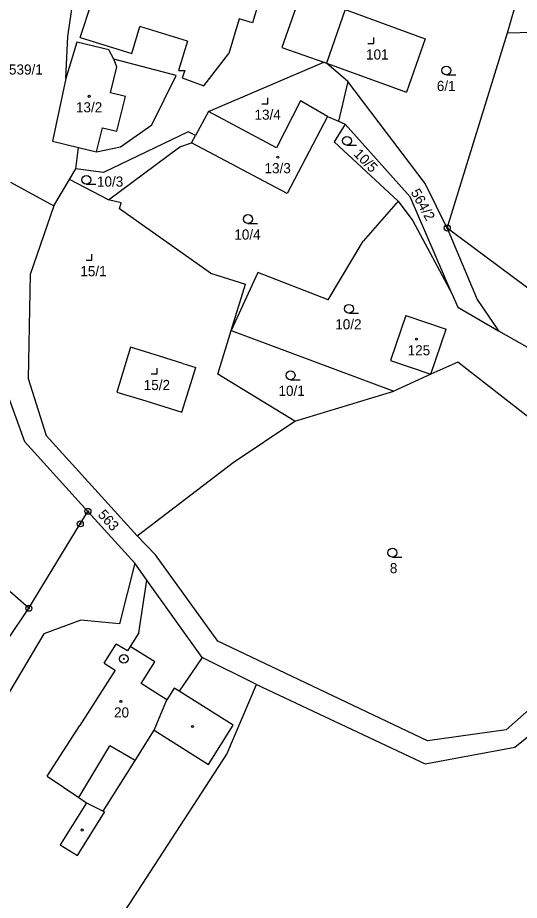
# Model space of a CAD drawing. Extents: x -547623 to -538651, y -1096714 to -1086522.
# Drawn here: x -544763.1 to -544678.6, y -1094754.3 to -1094605.9 of the extents above; entities that cross this region are included whole.
import ezdxf

# ---------------------------------------------------------------- set-up
doc = ezdxf.new("R2010")
doc.units = 0
for name, color, linetype in [('Vrstva 1', 7, 'Continuous'), ('Vrstva 25', 7, 'Continuous'), ('Vrstva 33', 7, 'Continuous'), ('Vrstva 83', 7, 'Continuous'), ('Vrstva 86', 7, 'Continuous'), ('Vrstva 90', 7, 'Continuous'), ('Vrstva 92', 7, 'Continuous')]:
    doc.layers.add(name, color=color, linetype=linetype)

msp = doc.modelspace()

# ---------------------------------------------------------------- linework, layer by layer
at = {"layer": 'Vrstva 1'}
for points in [[(-544754.6, -1094609.06), (-544752.84, -1094596.76)], [(-544707.95, -1094604.53), (-544711.11, -1094613.53)], [(-544707.95, -1094604.53), (-544694.48, -1094609.43)], [(-544680.66, -1094608.45), (-544679.43, -1094604.18)], [(-544754.95, -1094616.09), (-544754.6, -1094609.06)], [(-544690.77, -1094641.26), (-544680.66, -1094608.45)], [(-544680.66, -1094608.45), (-544672.24, -1094608.18)], [(-544753.07, -1094609.99), (-544754.95, -1094616.09)], [(-544747.73, -1094611.3), (-544753.07, -1094609.99)], [(-544694.48, -1094609.43), (-544697.64, -1094618.43)], [(-544746.85, -1094612.87), (-544747.73, -1094611.3)], [(-544736.4, -1094615.59), (-544746.85, -1094612.87)], [(-544730.93, -1094621.65), (-544711.55, -1094613.37)], [(-544711.55, -1094613.37), (-544711.11, -1094613.53)], [(-544707.5, -1094616.6), (-544711.11, -1094613.53)], [(-544711.11, -1094613.53), (-544697.64, -1094618.43)], [(-544754.95, -1094616.09), (-544757.17, -1094626.64)], [(-544740.5, -1094623.91), (-544736.4, -1094615.59)], [(-544707.5, -1094616.6), (-544709.1, -1094623.29)], [(-544694.49, -1094633.75), (-544707.5, -1094616.6)], [(-544715.48, -1094619.87), (-544719.51, -1094627.74)], [(-544710.9, -1094622.52), (-544715.48, -1094619.87)], [(-544730.93, -1094621.65), (-544733.15, -1094625.71)], [(-544719.51, -1094627.74), (-544730.93, -1094621.65)], [(-544710.9, -1094622.52), (-544717.71, -1094635.43)], [(-544710.9, -1094622.52), (-544709.1, -1094623.29)], [(-544745.73, -1094627.59), (-544740.5, -1094623.91)], [(-544707.96, -1094623.77), (-544709.79, -1094626.77)], [(-544709.1, -1094623.29), (-544707.96, -1094623.77)], [(-544697.03, -1094636.02), (-544707.96, -1094623.77)], [(-544734.39, -1094625.06), (-544748.6, -1094631.91)], [(-544733.15, -1094625.71), (-544734.39, -1094625.06)], [(-544757.17, -1094626.64), (-544752.8, -1094627.71)], [(-544735.78, -1094627.59), (-544733.81, -1094626.95)], [(-544733.81, -1094626.95), (-544733.15, -1094625.71)], [(-544717.71, -1094635.43), (-544733.81, -1094626.95)], [(-544709.79, -1094626.77), (-544699.05, -1094636.74)], [(-544753.26, -1094631.29), (-544752.8, -1094627.71)], [(-544752.8, -1094627.71), (-544749.79, -1094628.45)], [(-544749.79, -1094628.45), (-544745.73, -1094627.59)], [(-544747.79, -1094636.52), (-544735.78, -1094627.59)], [(-544754.34, -1094633.11), (-544753.26, -1094631.29)], [(-544748.6, -1094631.91), (-544753.26, -1094631.29)], [(-544764.27, -1094633.56), (-544756.99, -1094637.51)], [(-544756.99, -1094637.51), (-544754.34, -1094633.11)], [(-544747.79, -1094636.52), (-544754.34, -1094633.11)], [(-544690.77, -1094641.26), (-544694.49, -1094633.75)], [(-544745.64, -1094637.01), (-544747.79, -1094636.52)], [(-544745.94, -1094638), (-544745.64, -1094637.01)], [(-544699.05, -1094636.74), (-544704.95, -1094643.45)], [(-544699.05, -1094636.74), (-544696.57, -1094640.07)], [(-544690.02, -1094652.29), (-544697.03, -1094636.02)], [(-544756.99, -1094637.51), (-544760.97, -1094649.05)], [(-544730.61, -1094648.87), (-544745.94, -1094638)], [(-544696.57, -1094640.07), (-544690.02, -1094652.29)], [(-544664.34, -1094660.98), (-544690.77, -1094641.26)], [(-544690.77, -1094641.26), (-544685.76, -1094653.28)], [(-544710.83, -1094653.34), (-544704.95, -1094643.45)], [(-544760.97, -1094649.05), (-544761.28, -1094666.57)], [(-544730.61, -1094648.87), (-544724.71, -1094650.69)], [(-544722.66, -1094648.72), (-544727.12, -1094658.5)], [(-544710.83, -1094653.34), (-544722.66, -1094648.72)], [(-544727.12, -1094658.5), (-544724.71, -1094650.69)], [(-544690.02, -1094652.29), (-544689, -1094654.56)], [(-544685.76, -1094653.28), (-544682.14, -1094658.52)], [(-544689, -1094654.56), (-544682.14, -1094658.52)], [(-544697.72, -1094655.96), (-544700.3, -1094663.55)], [(-544697.72, -1094655.96), (-544690.95, -1094658.26)], [(-544693.53, -1094665.84), (-544690.95, -1094658.26)], [(-544729.38, -1094665.84), (-544727.12, -1094658.5)], [(-544727.12, -1094658.5), (-544699.76, -1094668.69)], [(-544682.14, -1094658.52), (-544677.38, -1094661.26)], [(-544744.06, -1094661.31), (-544746.38, -1094668.84)], [(-544739.19, -1094662.81), (-544744.06, -1094661.31)], [(-544735.28, -1094664.02), (-544739.19, -1094662.81)], [(-544735.28, -1094664.02), (-544733.1, -1094664.69)], [(-544700.3, -1094663.55), (-544693.53, -1094665.84)], [(-544689.01, -1094663.8), (-544693.53, -1094665.84)], [(-544677.04, -1094673.13), (-544689.01, -1094663.8)], [(-544735.42, -1094672.22), (-544733.1, -1094664.69)], [(-544761.28, -1094666.57), (-544758.24, -1094676.17)], [(-544716.4, -1094673.75), (-544729.38, -1094665.84)], [(-544693.53, -1094665.84), (-544699.76, -1094668.69)], [(-544761.84, -1094677.22), (-544765.21, -1094667.93)], [(-544746.38, -1094668.84), (-544741.51, -1094670.34)], [(-544716.4, -1094673.75), (-544699.76, -1094668.69)], [(-544741.51, -1094670.34), (-544735.42, -1094672.22)], [(-544726.77, -1094680.71), (-544716.4, -1094673.75)], [(-544761.16, -1094705.2), (-544793.49, -1094676.93)], [(-544761.84, -1094677.22), (-544751.23, -1094688.9)], [(-544758.24, -1094676.17), (-544742.92, -1094693)], [(-544742.92, -1094693), (-544726.77, -1094680.71)], [(-544752.52, -1094691.01), (-544751.23, -1094688.9)], [(-544751.23, -1094688.9), (-544743.33, -1094697.61)], [(-544761.16, -1094705.2), (-544752.52, -1094691.01)], [(-544739.85, -1094696.22), (-544742.92, -1094693)], [(-544729.39, -1094710.75), (-544739.85, -1094696.22)], [(-544743.33, -1094697.61), (-544745.9, -1094707.8)], [(-544741.3, -1094700.46), (-544743.33, -1094697.61)], [(-544742.66, -1094709.33), (-544741.3, -1094700.46)], [(-544732, -1094713.47), (-544741.3, -1094700.46)], [(-544771.85, -1094720.98), (-544761.16, -1094705.2)], [(-544752.4, -1094707.21), (-544758.63, -1094709.51)], [(-544745.9, -1094707.8), (-544752.4, -1094707.21)], [(-544758.63, -1094709.51), (-544783.86, -1094751.92)], [(-544742.66, -1094709.33), (-544744.12, -1094711.62)], [(-544748.48, -1094714.42), (-544746.46, -1094711.21)], [(-544744.6, -1094712.38), (-544746.46, -1094711.21)], [(-544744.12, -1094711.62), (-544744.6, -1094712.38)], [(-544694.1, -1094727.52), (-544729.39, -1094710.75)], [(-544748.48, -1094714.42), (-544746.62, -1094715.59)], [(-544732, -1094713.47), (-544735.87, -1094719.16)], [(-544722.87, -1094718), (-544732, -1094713.47)], [(-544746.62, -1094715.59), (-544752.59, -1094724.89)], [(-544727.86, -1094729.76), (-544722.87, -1094718)], [(-544722.87, -1094718), (-544694.47, -1094731.34)], [(-544726.81, -1094724.86), (-544735.87, -1094719.16)], [(-544674.08, -1094719.64), (-544680.84, -1094725.62)], [(-544679.4, -1094728.58), (-544669.23, -1094720.37)], [(-544758.1, -1094733.42), (-544752.59, -1094724.89)], [(-544730.97, -1094731.46), (-544726.81, -1094724.86)], [(-544743.3, -1094730.79), (-544740.11, -1094725.71)], [(-544740.11, -1094725.71), (-544730.97, -1094731.46)], [(-544680.84, -1094725.62), (-544694.1, -1094727.52)], [(-544694.47, -1094731.34), (-544679.4, -1094728.58)], [(-544754.9, -1094771.33), (-544727.86, -1094729.76)], [(-544748.68, -1094739.34), (-544743.3, -1094730.79)], [(-544758.1, -1094733.42), (-544752.78, -1094737.03)], [(-544751.45, -1094737.93), (-544755.88, -1094744.97)], [(-544752.78, -1094737.03), (-544751.45, -1094737.93)], [(-544753, -1094746.78), (-544748.42, -1094739.5)], [(-544748.42, -1094739.5), (-544748.68, -1094739.34)], [(-544755.88, -1094744.97), (-544753, -1094746.78)]]:
    msp.add_lwpolyline(points, dxfattribs=at)
at = {"layer": 'Vrstva 25'}
for p, q in [((-544690.92, -1094615.51), (-544689.32, -1094615.51)), ((-544707.65, -1094627.34), (-544706.05, -1094627.34)), ((-544751.5, -1094633.9), (-544749.9, -1094633.9)), ((-544724.3, -1094640.5), (-544722.7, -1094640.5)), ((-544707.32, -1094655.59), (-544705.72, -1094655.59)), ((-544717.14, -1094666.78), (-544715.54, -1094666.78)), ((-544700, -1094696.6), (-544698.4, -1094696.6))]:
    msp.add_line(p, q, dxfattribs=at)
for points in [[(-544704.15, -1094610.22), (-544703.15, -1094610.22), (-544703.15, -1094609.22)], [(-544721.96, -1094620.34), (-544720.96, -1094620.34), (-544720.96, -1094619.34)], [(-544751.55, -1094646.66), (-544750.55, -1094646.66), (-544750.55, -1094645.66)], [(-544740.6, -1094665.8), (-544739.6, -1094665.8), (-544739.6, -1094664.8)]]:
    msp.add_lwpolyline(points, dxfattribs=at)
for centre, radius in [((-544690.92, -1094614.76), 0.75), ((-544751.01, -1094619.1), 0.175), ((-544707.65, -1094626.59), 0.75), ((-544719.28, -1094629.34), 0.175), ((-544751.5, -1094633.15), 0.75), ((-544724.3, -1094639.75), 0.75), ((-544707.32, -1094654.84), 0.75), ((-544695.94, -1094659.96), 0.175), ((-544717.14, -1094666.03), 0.75), ((-544700, -1094695.85), 0.75), ((-544745.68, -1094720.86), 0.175), ((-544733.65, -1094725.07), 0.175), ((-544752.2, -1094742.49), 0.175)]:
    msp.add_circle(centre, radius, dxfattribs=at)
at = {"layer": 'Vrstva 33'}
for points in [[(-544713.58, -1094596.54), (-544718.62, -1094610.89)], [(-544752.56, -1094609.19), (-544750.59, -1094603.27)], [(-544722.26, -1094602.41), (-544723.56, -1094606.72)], [(-544725.76, -1094606.06), (-544727.53, -1094611.9)], [(-544723.56, -1094606.72), (-544725.76, -1094606.06)], [(-544743.86, -1094611.88), (-544742.5, -1094607.38)], [(-544734.46, -1094609.81), (-544742.5, -1094607.38)], [(-544752.56, -1094609.19), (-544743.86, -1094611.88)], [(-544734.46, -1094609.81), (-544735.97, -1094614.78)], [(-544731.71, -1094617.35), (-544727.53, -1094611.9)], [(-544718.62, -1094610.89), (-544711.55, -1094613.37)], [(-544746.37, -1094614.16), (-544746.85, -1094612.87)], [(-544747.45, -1094618.53), (-544746.37, -1094614.16)], [(-544735.97, -1094614.78), (-544734.94, -1094614.77)], [(-544734.94, -1094614.77), (-544735.39, -1094615.97)], [(-544735.39, -1094615.97), (-544731.71, -1094617.35)], [(-544744.92, -1094619.15), (-544747.45, -1094618.53)], [(-544746.36, -1094624.97), (-544744.92, -1094619.15)], [(-544749.79, -1094628.45), (-544748.79, -1094624.38)], [(-544748.79, -1094624.38), (-544746.36, -1094624.97)], [(-544739.97, -1094714.22), (-544744.12, -1094711.62)], [(-544742.26, -1094717.86), (-544739.97, -1094714.22)], [(-544737.94, -1094720.58), (-544742.26, -1094717.86)], [(-544736.72, -1094718.63), (-544737.94, -1094720.58)], [(-544735.87, -1094719.16), (-544736.72, -1094718.63)], [(-544740.11, -1094725.71), (-544737.94, -1094720.58)], [(-544752.78, -1094737.03), (-544747.57, -1094728.31)], [(-544743.3, -1094730.79), (-544747.57, -1094728.31)], [(-544751.45, -1094737.93), (-544748.68, -1094739.34)]]:
    msp.add_lwpolyline(points, dxfattribs=at)
at = {"layer": 'Vrstva 83'}
for centre, radius in [((-544690.77, -1094641.26), 0.5), ((-544690.77, -1094641.26), 0.1), ((-544751.23, -1094688.9), 0.5), ((-544751.23, -1094688.9), 0.1), ((-544752.52, -1094691.01), 0.5), ((-544752.52, -1094691.01), 0.1), ((-544761.16, -1094705.2), 0.5), ((-544761.16, -1094705.2), 0.1), ((-544745.19, -1094713.7), 0.75), ((-544745.19, -1094713.7), 0.1)]:
    msp.add_circle(centre, radius, dxfattribs=at)
at = {"layer": 'Vrstva 90'}
for points in [[(-544752.56, -1094609.19), (-544750.59, -1094603.27)], [(-544722.26, -1094602.41), (-544723.56, -1094606.72)], [(-544725.76, -1094606.06), (-544727.53, -1094611.9)], [(-544723.56, -1094606.72), (-544725.76, -1094606.06)], [(-544743.86, -1094611.88), (-544742.5, -1094607.38)], [(-544734.46, -1094609.81), (-544742.5, -1094607.38)], [(-544752.56, -1094609.19), (-544743.86, -1094611.88)], [(-544753.07, -1094609.99), (-544754.95, -1094616.09)], [(-544747.73, -1094611.3), (-544753.07, -1094609.99)], [(-544734.46, -1094609.81), (-544735.97, -1094614.78)], [(-544746.85, -1094612.87), (-544747.73, -1094611.3)], [(-544731.71, -1094617.35), (-544727.53, -1094611.9)], [(-544746.37, -1094614.16), (-544746.85, -1094612.87)], [(-544747.45, -1094618.53), (-544746.37, -1094614.16)], [(-544735.97, -1094614.78), (-544734.94, -1094614.77)], [(-544734.94, -1094614.77), (-544735.39, -1094615.97)], [(-544754.95, -1094616.09), (-544757.17, -1094626.64)], [(-544735.39, -1094615.97), (-544731.71, -1094617.35)], [(-544744.92, -1094619.15), (-544747.45, -1094618.53)], [(-544746.36, -1094624.97), (-544744.92, -1094619.15)], [(-544715.48, -1094619.87), (-544719.51, -1094627.74)], [(-544710.9, -1094622.52), (-544715.48, -1094619.87)], [(-544730.93, -1094621.65), (-544733.15, -1094625.71)], [(-544719.51, -1094627.74), (-544730.93, -1094621.65)], [(-544710.9, -1094622.52), (-544717.71, -1094635.43)], [(-544749.79, -1094628.45), (-544748.79, -1094624.38)], [(-544748.79, -1094624.38), (-544746.36, -1094624.97)], [(-544757.17, -1094626.64), (-544752.8, -1094627.71)], [(-544733.81, -1094626.95), (-544733.15, -1094625.71)], [(-544717.71, -1094635.43), (-544733.81, -1094626.95)], [(-544752.8, -1094627.71), (-544749.79, -1094628.45)], [(-544697.72, -1094655.96), (-544700.3, -1094663.55)], [(-544697.72, -1094655.96), (-544690.95, -1094658.26)], [(-544693.53, -1094665.84), (-544690.95, -1094658.26)], [(-544700.3, -1094663.55), (-544693.53, -1094665.84)], [(-544748.48, -1094714.42), (-544746.46, -1094711.21)], [(-544744.6, -1094712.38), (-544746.46, -1094711.21)], [(-544744.12, -1094711.62), (-544744.6, -1094712.38)], [(-544739.97, -1094714.22), (-544744.12, -1094711.62)], [(-544748.48, -1094714.42), (-544746.62, -1094715.59)], [(-544742.26, -1094717.86), (-544739.97, -1094714.22)], [(-544746.62, -1094715.59), (-544752.59, -1094724.89)], [(-544737.94, -1094720.58), (-544742.26, -1094717.86)], [(-544740.11, -1094725.71), (-544737.94, -1094720.58)], [(-544758.1, -1094733.42), (-544752.59, -1094724.89)], [(-544743.3, -1094730.79), (-544740.11, -1094725.71)], [(-544752.78, -1094737.03), (-544747.57, -1094728.31)], [(-544743.3, -1094730.79), (-544747.57, -1094728.31)], [(-544758.1, -1094733.42), (-544752.78, -1094737.03)]]:
    msp.add_lwpolyline(points, dxfattribs=at)

# ---------------------------------------------------------------- texts
at = {"layer": 'Vrstva 86'}
for s, p in [('539/1', (-544764.51, -1094615.44)), ('6/1', (-544692.53, -1094618.21)), ('10/3', (-544749.71, -1094634.29)), ('10/4', (-544726.6, -1094643.2)), ('10/2', (-544709.62, -1094658.29)), ('10/1', (-544719.17, -1094669.48)), ('8', (-544700.43, -1094699.3))]:
    msp.add_text(s, height=1.7, dxfattribs=at).set_placement(p)
for s, rotation, p in [('10/5', 314.5653, (-544706.63, -1094628.92)), ('564/2', 298.7735, (-544696.98, -1094635.22)), ('563', 312.404, (-544749.67, -1094689.55))]:
    msp.add_text(s, height=1.7, rotation=rotation, dxfattribs=at).set_placement(p)
at = {"layer": 'Vrstva 92'}
for s, p in [('101', (-544704.44, -1094612.92)), ('13/2', (-544753.25, -1094621.8)), ('13/4', (-544723.2, -1094623.04)), ('13/3', (-544721.52, -1094632.04)), ('15/1', (-544752.51, -1094649.36)), ('125', (-544697.44, -1094662.66)), ('15/2', (-544741.84, -1094668.5)), ('20', (-544746.84, -1094723.56))]:
    msp.add_text(s, height=1.7, dxfattribs=at).set_placement(p)

doc.saveas('drawing.dxf')
